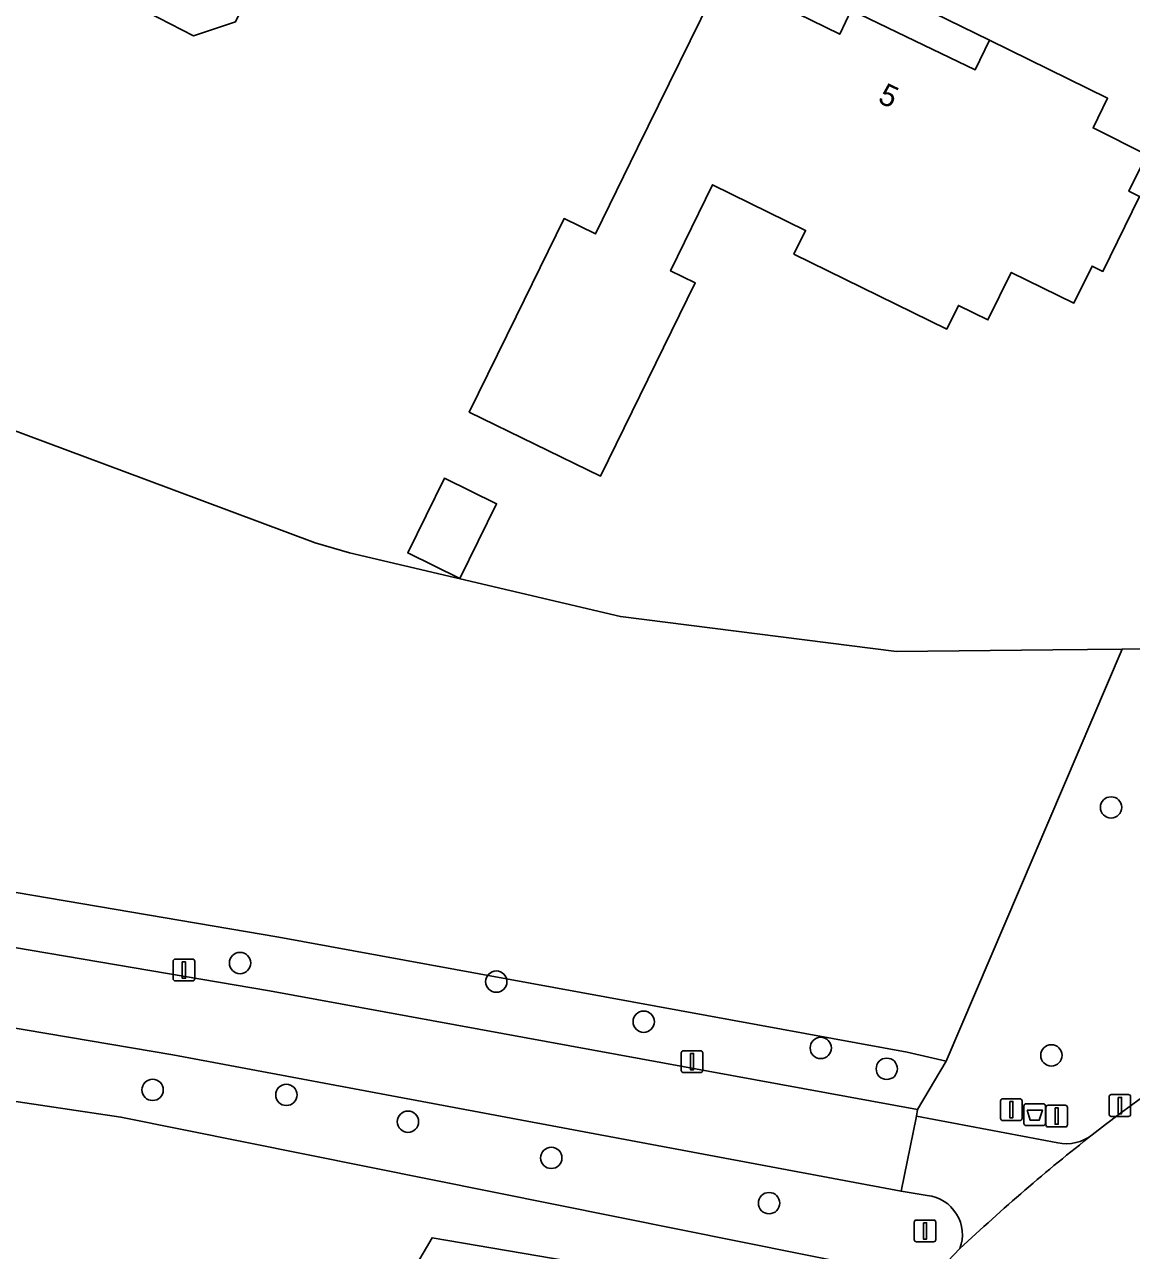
# Model space of a CAD drawing. Extents: x 157320 to 158835, y 386650 to 388491.
# Drawn here: x 158423 to 158473.7, y 387214.7 to 387270.9 of the extents above; entities that cross this region are included whole.
import ezdxf

# ---------------------------------------------------------------- set-up
doc = ezdxf.new("R2010")
doc.units = 0
for name, color, linetype in [('IMGEO_Afsluitpaal', 7, 'Continuous'), ('IMGEO_Afvalbak', 7, 'Continuous'), ('IMGEO_Berm_groen', 7, 'Continuous'), ('IMGEO_Boom', 7, 'Continuous'), ('IMGEO_Erf', 7, 'Continuous'), ('IMGEO_Fietspad_gesloten', 7, 'Continuous'), ('IMGEO_Fietspad_open', 7, 'Continuous'), ('IMGEO_Groenvoorziening', 7, 'Continuous'), ('IMGEO_Hek', 7, 'Continuous'), ('IMGEO_Lichtmast', 7, 'Continuous'), ('IMGEO_Loofbos', 7, 'Continuous'), ('IMGEO_Pand', 7, 'Continuous'), ('IMGEO_Pand_nummerreeks', 7, 'Continuous'), ('IMGEO_Pand_overbouw', 7, 'Continuous'), ('IMGEO_Rijbaan_lokaal_gesloten', 7, 'Continuous'), ('IMGEO_Verkeersbordpaal', 7, 'Continuous')]:
    doc.layers.add(name, color=color, linetype=linetype)

msp = doc.modelspace()

# ---------------------------------------------------------------- linework, layer by layer
at = {"layer": 'IMGEO_Afsluitpaal'}
for p, q in [((158469.815, 387220.432), (158469.815, 387221.232)), ((158469.815, 387221.232), (158469.815, 387220.432)), ((158469.915, 387221.332), (158470.705, 387221.332)), ((158470.705, 387221.332), (158469.915, 387221.332)), ((158470.805, 387221.232), (158470.805, 387220.432)), ((158470.805, 387220.432), (158470.805, 387221.232)), ((158470.705, 387220.332), (158469.915, 387220.332)), ((158469.915, 387220.332), (158470.705, 387220.332)), ((158463.781, 387215.168), (158463.781, 387215.968)), ((158463.781, 387215.968), (158463.781, 387215.168)), ((158463.881, 387216.068), (158464.671, 387216.068)), ((158464.671, 387216.068), (158463.881, 387216.068)), ((158464.771, 387215.968), (158464.771, 387215.168)), ((158464.771, 387215.168), (158464.771, 387215.968)), ((158464.671, 387215.068), (158463.881, 387215.068)), ((158463.881, 387215.068), (158464.671, 387215.068))]:
    msp.add_line(p, q, dxfattribs=at)
for points in [[(158470.235, 387221.207), (158470.385, 387221.207), (158470.385, 387220.457), (158470.235, 387220.457), (158470.235, 387221.207)], [(158464.201, 387215.943), (158464.351, 387215.943), (158464.351, 387215.193), (158464.201, 387215.193), (158464.201, 387215.943)]]:
    msp.add_lwpolyline(points, dxfattribs=at)
for centre, start, end in [((158469.915, 387221.232), 90, 180), ((158469.915, 387221.232), 90, 180), ((158470.705, 387221.232), 0, 90), ((158470.705, 387221.232), 360, 90), ((158469.915, 387220.432), 180, 270), ((158469.915, 387220.432), 180, 270), ((158470.705, 387220.432), 270, 0), ((158470.705, 387220.432), 270, 0), ((158463.881, 387215.968), 90, 180), ((158463.881, 387215.968), 90, 180), ((158464.671, 387215.968), 0, 90), ((158464.671, 387215.968), 360, 90), ((158463.881, 387215.168), 180, 270), ((158463.881, 387215.168), 180, 270), ((158464.671, 387215.168), 270, 0), ((158464.671, 387215.168), 270, 0)]:
    msp.add_arc(centre, 0.1, start, end, dxfattribs=at)
at = {"layer": 'IMGEO_Afvalbak'}
for p, q in [((158468.809, 387220.495), (158468.809, 387221.295)), ((158468.809, 387221.295), (158468.809, 387220.495)), ((158468.909, 387221.395), (158469.699, 387221.395)), ((158469.699, 387221.395), (158468.909, 387221.395)), ((158469.799, 387221.295), (158469.799, 387220.495)), ((158469.799, 387220.495), (158469.799, 387221.295)), ((158469.699, 387220.395), (158468.909, 387220.395)), ((158468.909, 387220.395), (158469.699, 387220.395))]:
    msp.add_line(p, q, dxfattribs=at)
msp.add_lwpolyline([(158468.952, 387221.109), (158469.656, 387221.109), (158469.507, 387220.639), (158469.101, 387220.639), (158468.952, 387221.109)], dxfattribs=at)
for centre, start, end in [((158468.909, 387221.295), 90, 180), ((158468.909, 387221.295), 90, 180), ((158469.699, 387221.295), 0, 90), ((158469.699, 387221.295), 360, 90), ((158468.909, 387220.495), 180, 270), ((158468.909, 387220.495), 180, 270), ((158469.699, 387220.495), 270, 0), ((158469.699, 387220.495), 270, 0)]:
    msp.add_arc(centre, 0.1, start, end, dxfattribs=at)
at = {"layer": 'IMGEO_Berm_groen'}
for points in [[(158434.661, 387229.03), (158408.308, 387233.505), (158402.82, 387234.832), (158397.593, 387236.692), (158392.614, 387239.076), (158388.647, 387241.639), (158381.147, 387245.653), (158373.733, 387248.811), (158367.111, 387252.243), (158336.402, 387271.692), (158331.247, 387274.949), (158329.384, 387273.169), (158330.82, 387272.268), (158365.644, 387250.213), (158366.005, 387250)], [(158409.209, 387230.816), (158434.227, 387226.568), (158463.924, 387221.129), (158465.241, 387223.343), (158463.465, 387223.755), (158434.661, 387229.03)], [(158429.792, 387223.643), (158407.676, 387227.388)], [(158393.222, 387224.08), (158397.168, 387225.754), (158398.75, 387225.065), (158427.418, 387220.789), (158461.527, 387213.927), (158463.694, 387212.46), (158465.879, 387214.758)], [(158464.379, 387217.191), (158463.182, 387217.387), (158429.792, 387223.643)]]:
    msp.add_lwpolyline(points, dxfattribs=at)
msp.add_arc((158464.176, 387215.387), 1.816, 339.7381, 83.5714, dxfattribs=at)
at = {"layer": 'IMGEO_Boom'}
for centre in [(158472.806, 387234.979), (158432.878, 387227.848), (158444.625, 387226.994), (158451.38, 387225.159), (158459.498, 387223.954), (158470.07, 387223.611), (158462.524, 387222.998), (158428.869, 387222.034), (158435, 387221.805), (158440.575, 387220.573), (158447.145, 387218.916), (158457.128, 387216.84)]:
    msp.add_circle(centre, 0.489, dxfattribs=at)
at = {"layer": 'IMGEO_Erf'}
for points in [[(158365.821, 387321.683), (158358.144, 387310.21), (158339.843, 387283.161), (158347.312, 387280.312), (158428.581, 387250), (158436.318, 387247.114), (158437.898, 387246.643), (158450.315, 387243.729), (158462.969, 387242.129), (158470.128, 387242.203), (158473.313, 387242.236), (158477.966, 387242.284), (158478.902, 387242.403), (158485.674, 387243.897), (158491.27, 387246.187), (158489.625, 387250), (158489.039, 387251.273), (158488.178, 387253.08), (158487.3, 387254.861), (158486.295, 387256.827), (158485.414, 387258.489)], [(158457.768, 387271.698), (158460.364, 387270.421), (158460.887, 387271.523), (158464.227, 387269.921), (158466.576, 387268.794), (158467.225, 387270.153), (158472.648, 387267.491), (158471.98, 387266.126), (158474.446, 387264.902), (158473.621, 387263.222), (158474.115, 387262.98), (158472.431, 387259.55), (158471.938, 387259.793), (158471.105, 387258.096), (158468.232, 387259.506), (158467.161, 387257.325), (158465.805, 387257.99), (158465.272, 387256.904), (158458.269, 387260.342), (158458.803, 387261.428), (158454.541, 387263.52), (158452.609, 387259.575), (158453.74, 387259.02), (158449.399, 387250.16), (158443.385, 387253.106), (158445.529, 387257.484), (158447.728, 387261.974), (158449.174, 387261.266), (158451.101, 387265.21), (158454.959, 387273.079)], [(158417.935, 387148.369), (158424.414, 387159.491), (158427.422, 387164.87), (158428.446, 387166.623), (158437.164, 387181.544), (158441.038, 387187.009), (158444.835, 387192.366), (158445.62, 387193.82), (158450.501, 387201.364), (158454.067, 387206.217), (158461.527, 387213.927), (158427.418, 387220.789), (158398.75, 387225.065)], [(158439.366, 387211.296), (158441.683, 387215.257), (158448.589, 387214.07)]]:
    msp.add_lwpolyline(points, dxfattribs=at)
for points in [[(158431.895, 387279.493), (158434.104, 387283.978), (158437.686, 387282.207), (158437.098, 387280.872), (158440.342, 387279.257), (158440.989, 387280.592), (158441.979, 387282.634), (158444.086, 387281.616), (158444.439, 387282.348), (158452.088, 387278.596), (158449.94, 387274.21), (158447.181, 387275.559), (158445.47, 387272.06), (158444.604, 387272.483), (158440.547, 387274.464), (158440.266, 387273.878), (158438.469, 387273.254), (158437.885, 387273.539), (158437.045, 387271.788), (158436.95, 387271.59), (158433.705, 387273.147), (158432.67, 387270.99), (158430.75, 387270.35), (158428.07, 387271.73)], [(158444.633, 387248.902), (158442.954, 387245.474), (158440.564, 387246.644), (158442.243, 387250.073)]]:
    msp.add_lwpolyline(points, close=True, dxfattribs=at)
at = {"layer": 'IMGEO_Fietspad_gesloten'}
msp.add_lwpolyline([(158407.676, 387227.388), (158429.792, 387223.643), (158463.182, 387217.387), (158463.887, 387220.83), (158463.924, 387221.129), (158434.227, 387226.568), (158409.209, 387230.816)], dxfattribs=at)
at = {"layer": 'IMGEO_Fietspad_open'}
msp.add_lwpolyline([(158470.362, 387219.599), (158463.887, 387220.83), (158463.182, 387217.387), (158464.379, 387217.191)], dxfattribs=at)
for centre, radius, start, end in [((158526.295, 387150.644), 88.095, 128.09782, 133.29911), ((158470.739, 387221.531), 1.969, 258.9487, 307.5809), ((158464.176, 387215.387), 1.816, 339.7381, 83.5714)]:
    msp.add_arc(centre, radius, start, end, dxfattribs=at)
at = {"layer": 'IMGEO_Groenvoorziening'}
msp.add_lwpolyline([(158497.018, 387234.054), (158494.156, 387241.175), (158493.487, 387240.892), (158491.867, 387244.804), (158491.27, 387246.187), (158485.674, 387243.897), (158478.902, 387242.403), (158477.966, 387242.284), (158473.313, 387242.236), (158465.241, 387223.343), (158463.924, 387221.129), (158463.887, 387220.83), (158470.362, 387219.599)], dxfattribs=at)
for centre, radius, start, end in [((158522.894, 387154.69), 82.812, 110.77791, 127.97365), ((158470.739, 387221.531), 1.969, 258.9487, 307.5809)]:
    msp.add_arc(centre, radius, start, end, dxfattribs=at)
at = {"layer": 'IMGEO_Hek'}
for points in [[(158428.581, 387250), (158347.312, 387280.312)], [(158436.318, 387247.114), (158428.581, 387250)], [(158462.969, 387242.129), (158450.315, 387243.729), (158437.898, 387246.643), (158436.318, 387247.114)], [(158470.128, 387242.203), (158462.969, 387242.129)], [(158473.313, 387242.236), (158470.128, 387242.203)], [(158477.966, 387242.284), (158473.313, 387242.236)], [(158427.418, 387220.789), (158398.75, 387225.065)]]:
    msp.add_lwpolyline(points, dxfattribs=at)
at = {"layer": 'IMGEO_Lichtmast'}
for p, q in [((158429.809, 387227.125), (158429.809, 387227.925)), ((158429.809, 387227.925), (158429.809, 387227.125)), ((158429.909, 387228.025), (158430.699, 387228.025)), ((158430.699, 387228.025), (158429.909, 387228.025)), ((158430.799, 387227.925), (158430.799, 387227.125)), ((158430.799, 387227.125), (158430.799, 387227.925)), ((158430.699, 387227.025), (158429.909, 387227.025)), ((158429.909, 387227.025), (158430.699, 387227.025)), ((158453.1, 387222.927), (158453.1, 387223.727)), ((158453.1, 387223.727), (158453.1, 387222.927)), ((158453.2, 387223.827), (158453.99, 387223.827)), ((158453.99, 387223.827), (158453.2, 387223.827)), ((158454.09, 387223.727), (158454.09, 387222.927)), ((158454.09, 387222.927), (158454.09, 387223.727)), ((158453.99, 387222.827), (158453.2, 387222.827)), ((158453.2, 387222.827), (158453.99, 387222.827)), ((158472.813, 387221.815), (158473.603, 387221.815)), ((158473.603, 387221.815), (158472.813, 387221.815)), ((158472.713, 387220.915), (158472.713, 387221.715)), ((158472.713, 387221.715), (158472.713, 387220.915)), ((158473.703, 387221.715), (158473.703, 387220.915)), ((158473.703, 387220.915), (158473.703, 387221.715)), ((158473.603, 387220.815), (158472.813, 387220.815)), ((158472.813, 387220.815), (158473.603, 387220.815))]:
    msp.add_line(p, q, dxfattribs=at)
for points in [[(158430.229, 387227.9), (158430.379, 387227.9), (158430.379, 387227.15), (158430.229, 387227.15), (158430.229, 387227.9)], [(158453.52, 387223.702), (158453.67, 387223.702), (158453.67, 387222.952), (158453.52, 387222.952), (158453.52, 387223.702)], [(158473.133, 387221.69), (158473.283, 387221.69), (158473.283, 387220.94), (158473.133, 387220.94), (158473.133, 387221.69)]]:
    msp.add_lwpolyline(points, dxfattribs=at)
for centre, start, end in [((158429.909, 387227.925), 90, 180), ((158429.909, 387227.925), 90, 180), ((158430.699, 387227.925), 0, 90), ((158430.699, 387227.925), 360, 90), ((158429.909, 387227.125), 180, 270), ((158429.909, 387227.125), 180, 270), ((158430.699, 387227.125), 270, 0), ((158430.699, 387227.125), 270, 0), ((158453.2, 387223.727), 90, 180), ((158453.2, 387223.727), 90, 180), ((158453.99, 387223.727), 0, 90), ((158453.99, 387223.727), 360, 90), ((158453.2, 387222.927), 180, 270), ((158453.2, 387222.927), 180, 270), ((158453.99, 387222.927), 270, 0), ((158453.99, 387222.927), 270, 0), ((158472.813, 387221.715), 90, 180), ((158472.813, 387221.715), 90, 180), ((158473.603, 387221.715), 0, 90), ((158473.603, 387221.715), 360, 90), ((158472.813, 387220.915), 180, 270), ((158472.813, 387220.915), 180, 270), ((158473.603, 387220.915), 270, 0), ((158473.603, 387220.915), 270, 0)]:
    msp.add_arc(centre, 0.1, start, end, dxfattribs=at)
at = {"layer": 'IMGEO_Loofbos'}
msp.add_lwpolyline([(158470.128, 387242.203), (158462.969, 387242.129), (158450.315, 387243.729), (158437.898, 387246.643), (158436.318, 387247.114), (158428.581, 387250), (158347.312, 387280.312), (158339.843, 387283.161), (158331.247, 387274.949), (158336.402, 387271.692), (158367.111, 387252.243), (158373.733, 387248.811), (158381.147, 387245.653), (158388.647, 387241.639), (158392.614, 387239.076), (158397.593, 387236.692), (158402.82, 387234.832), (158408.308, 387233.505), (158434.661, 387229.03), (158463.465, 387223.755), (158465.241, 387223.343), (158473.313, 387242.236)], close=True, dxfattribs=at)
at = {"layer": 'IMGEO_Pand'}
for points in [[(158452.088, 387278.596), (158444.439, 387282.348), (158444.086, 387281.616), (158441.979, 387282.634), (158440.989, 387280.592), (158440.342, 387279.257), (158437.098, 387280.872), (158437.686, 387282.207), (158434.104, 387283.978), (158431.895, 387279.493), (158428.07, 387271.73), (158430.75, 387270.35), (158432.67, 387270.99), (158433.705, 387273.147), (158436.95, 387271.59), (158437.045, 387271.788), (158437.885, 387273.539), (158438.469, 387273.254), (158440.266, 387273.878), (158440.547, 387274.464), (158444.604, 387272.483), (158445.47, 387272.06), (158447.181, 387275.559), (158449.94, 387274.21)], [(158442.954, 387245.474), (158444.633, 387248.902), (158442.243, 387250.073), (158440.564, 387246.644)]]:
    msp.add_lwpolyline(points, close=True, dxfattribs=at)
for points in [[(158454.959, 387273.079), (158451.101, 387265.21), (158449.174, 387261.266), (158447.728, 387261.974), (158445.529, 387257.484), (158443.385, 387253.106), (158449.399, 387250.16), (158453.74, 387259.02), (158452.609, 387259.575), (158454.541, 387263.52), (158458.803, 387261.428), (158458.269, 387260.342), (158465.272, 387256.904), (158465.805, 387257.99), (158467.161, 387257.325), (158468.232, 387259.506), (158471.105, 387258.096), (158471.938, 387259.793), (158472.431, 387259.55), (158474.115, 387262.98), (158473.621, 387263.222), (158474.446, 387264.902), (158471.98, 387266.126), (158472.648, 387267.491), (158467.225, 387270.153), (158466.576, 387268.794), (158464.227, 387269.921), (158460.887, 387271.523), (158460.364, 387270.421), (158457.768, 387271.698)], [(158448.589, 387214.07), (158441.683, 387215.257), (158439.366, 387211.296)]]:
    msp.add_lwpolyline(points, dxfattribs=at)
at = {"layer": 'IMGEO_Pand_overbouw'}
msp.add_lwpolyline([(158461.557, 387272.935), (158460.887, 387271.523), (158464.227, 387269.921), (158466.576, 387268.794), (158467.225, 387270.153)], close=True, dxfattribs=at)
at = {"layer": 'IMGEO_Rijbaan_lokaal_gesloten'}
msp.add_lwpolyline([(158465.879, 387214.758), (158463.694, 387212.46), (158456.939, 387204.464), (158453.222, 387199.805), (158450.454, 387196.074), (158447.826, 387192.483), (158446.903, 387191.144), (158443.809, 387186.515), (158441.249, 387182.786), (158439.201, 387179.419), (158430.935, 387165.174), (158429.925, 387163.433), (158426.788, 387158.068), (158420.429, 387147.119)], dxfattribs=at)
for centre, radius, start, end in [((158522.894, 387154.69), 82.812, 110.77791, 127.97365), ((158526.295, 387150.644), 88.095, 128.09782, 133.29911)]:
    msp.add_arc(centre, radius, start, end, dxfattribs=at)
at = {"layer": 'IMGEO_Verkeersbordpaal'}
for p, q in [((158467.737, 387220.728), (158467.737, 387221.528)), ((158467.737, 387221.528), (158467.737, 387220.728)), ((158467.837, 387221.628), (158468.627, 387221.628)), ((158468.627, 387221.628), (158467.837, 387221.628)), ((158468.727, 387221.528), (158468.727, 387220.728)), ((158468.727, 387220.728), (158468.727, 387221.528)), ((158468.627, 387220.628), (158467.837, 387220.628)), ((158467.837, 387220.628), (158468.627, 387220.628))]:
    msp.add_line(p, q, dxfattribs=at)
msp.add_lwpolyline([(158468.157, 387221.503), (158468.307, 387221.503), (158468.307, 387220.753), (158468.157, 387220.753), (158468.157, 387221.503)], dxfattribs=at)
for centre, start, end in [((158467.837, 387221.528), 90, 180), ((158467.837, 387221.528), 90, 180), ((158468.627, 387221.528), 0, 90), ((158468.627, 387221.528), 360, 90), ((158467.837, 387220.728), 180, 270), ((158467.837, 387220.728), 180, 270), ((158468.627, 387220.728), 270, 0), ((158468.627, 387220.728), 270, 0)]:
    msp.add_arc(centre, 0.1, start, end, dxfattribs=at)

# ---------------------------------------------------------------- texts
at = {"layer": 'IMGEO_Pand_nummerreeks'}
msp.add_text('5', height=1, rotation=334.3731, dxfattribs=at).set_placement((158462.065, 387267.321))

doc.saveas('drawing.dxf')
